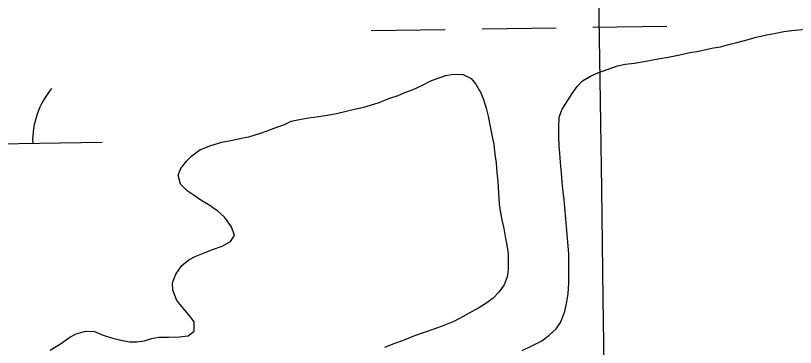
# Model space of a CAD drawing. Extents: x 3807117 to 3845308, y 337856 to 363736.
# Drawn here: x 3821683.5 to 3822020.8, y 345927.2 to 346070.5 of the extents above; entities that cross this region are included whole.
import ezdxf

# ---------------------------------------------------------------- set-up
doc = ezdxf.new("R2010")
doc.units = 0
for name, color, linetype in [('V-GRID-MAJR', 7, 'Continuous'), ('V-TOPO-SHOR', 7, 'Continuous'), ('V-WETL-SWMP', 7, 'Continuous')]:
    doc.layers.add(name, color=color, linetype=linetype)

msp = doc.modelspace()

# ---------------------------------------------------------------- linework, layer by layer
at = {"layer": 'V-GRID-MAJR'}
msp.add_spline([(3821974.84, 343440.35), (3821884.97, 349497.4), (3821795.06, 355557.53), (3821705.15, 361617.66), (3821705.1, 361620.74)], degree=3, dxfattribs=at)
at = {"layer": 'V-TOPO-SHOR'}
for points in [[(3821902.68, 345925.84), (3821906.88, 345927.93), (3821911.16, 345930.1), (3821914.22, 345932.36), (3821917.28, 345935.3), (3821919.28, 345938.02), (3821921.14, 345942.79), (3821922.02, 345946.89), (3821922.57, 345950.31), (3821922.84, 345955.17), (3821922.87, 345958.83), (3821922.84, 345963.92), (3821922.87, 345967.8), (3821922.31, 345974.27), (3821921.82, 345979.29), (3821921.47, 345982.71), (3821921.05, 345987.58), (3821920.78, 345991.08), (3821920.28, 345995.57), (3821919.92, 345998.69), (3821919.65, 346002.5), (3821919.23, 346007.06), (3821918.88, 346011.09), (3821918.68, 346014.21), (3821918.49, 346018.32), (3821918.52, 346022.35), (3821918.63, 346026.61), (3821919.88, 346030.17), (3821922.57, 346034.1), (3821924.26, 346036.9), (3821926.49, 346039.85), (3821928.72, 346042.34), (3821932.16, 346044.44), (3821935.36, 346045.79), (3821939.78, 346047.35), (3821943.83, 346048.83), (3821947.18, 346049.49), (3821951.21, 346049.92), (3821957.68, 346051.08), (3821962.25, 346051.96), (3821965.76, 346052.53), (3821970.78, 346053.63), (3821975.2, 346054.59), (3821978.24, 346055.09), (3821985.33, 346056.56), (3821988.37, 346057.07), (3821991.42, 346057.95), (3821995.46, 346058.91), (3822000.41, 346060.24), (3822003.92, 346061.28), (3822008.42, 346062.3), (3822011.69, 346062.81), (3822015.88, 346063.61), (3822019.23, 346064.04), (3822025.24, 346064.68)], [(3821819.11, 346027.72), (3821822.38, 346028.3), (3821827.1, 346029.4), (3821830.07, 346030.06), (3821834.11, 346031.02), (3821837.08, 346031.91), (3821840.82, 346033.02), (3821845.01, 346034.66), (3821849.06, 346035.99), (3821851.96, 346037.26), (3821855.54, 346038.68), (3821858.97, 346040.17), (3821863.48, 346042.49), (3821866.3, 346043.53), (3821869.58, 346044.65), (3821873.01, 346045.23), (3821877.19, 346045.04), (3821880.59, 346043.34), (3821882.63, 346040.89), (3821884.73, 346037.22), (3821885.92, 346034.25), (3821887.03, 346030.59), (3821887.91, 346027.09), (3821889.01, 346021.91), (3821889.52, 346018.94), (3821890.33, 346014.98), (3821890.75, 346010.49), (3821891.33, 346006.98), (3821891.67, 346002.72), (3821892.1, 345998.92), (3821892.44, 345993.97), (3821892.7, 345989.03), (3821893.28, 345985.37), (3821893.86, 345982.25), (3821894.67, 345978.59), (3821895.25, 345975.09), (3821895.98, 345971.44), (3821896.56, 345967.63), (3821896.61, 345964.51), (3821896.58, 345960.71), (3821896.1, 345957.75), (3821894.85, 345954.26), (3821892.62, 345951.09), (3821890.17, 345948.44), (3821887.34, 345946.49), (3821883.9, 345944.31), (3821881, 345942.74), (3821877.1, 345940.64), (3821873.05, 345938.39), (3821868.78, 345936.68), (3821864.81, 345935.19), (3821859.86, 345933.56), (3821856.12, 345932.22), (3821851.93, 345930.51), (3821847.2, 345928.72), (3821843.16, 345927.23)], [(3821698.45, 345925.97), (3821702.96, 345928.75), (3821706.93, 345931.68), (3821709.76, 345933.1), (3821713.8, 345934.21), (3821717.67, 345934.1), (3821721.46, 345932.55), (3821724.95, 345931.38), (3821729.05, 345930.36), (3821732.85, 345929.57), (3821735.96, 345929.62), (3821739.24, 345930.12), (3821742.36, 345931.09), (3821745.48, 345931.6), (3821749.74, 345931.71), (3821754.46, 345931.75), (3821758.19, 345932.25), (3821760.71, 345934.21), (3821760.75, 345938.24), (3821758.87, 345940.76), (3821755.48, 345944.82), (3821753.29, 345947.42), (3821751.58, 345952), (3821751.45, 345955.04), (3821752.78, 345958.91), (3821755.39, 345962.61), (3821758.53, 345965.02), (3821761.28, 345966.52), (3821765.55, 345968.23), (3821768.75, 345969.5), (3821772.87, 345970.91), (3821776.54, 345973.01), (3821778.23, 345975.51), (3821776.97, 345979.24), (3821773.89, 345983.53), (3821771.02, 345986.06), (3821766.78, 345988.98), (3821764.06, 345990.53), (3821760.28, 345993.07), (3821757.78, 345994.91), (3821754.92, 345997.75), (3821753.81, 346001.56), (3821754.97, 346004.51), (3821757.43, 346007.61), (3821759.81, 346009.95), (3821763.17, 346012.51), (3821767.98, 346014.44), (3821772.78, 346015.85), (3821776.59, 346016.58), (3821781.23, 346017.53), (3821784.43, 346018.19), (3821789, 346019.6), (3821792.36, 346020.71), (3821796.55, 346022.35), (3821799.53, 346023.31), (3821802.73, 346024.89), (3821807, 346025.76), (3821810.35, 346026.34), (3821814.69, 346026.99), (3821819.11, 346027.72)]]:
    msp.add_lwpolyline(points, dxfattribs=at)
at = {"layer": 'V-WETL-SWMP'}
for p, q in [((3821933.27, 346065.5), (3821965.27, 346065.98)), ((3821837.28, 346064.06), (3821869.28, 346064.54)), ((3821885.28, 346064.78), (3821917.28, 346065.26)), ((3822008.41, 346062.3), (3822011.69, 346062.81)), ((3822011.69, 346062.81), (3822015.88, 346063.61)), ((3822015.88, 346063.61), (3822019.23, 346064.04)), ((3822019.23, 346064.04), (3822025.24, 346064.68)), ((3821995.46, 346058.91), (3822000.41, 346060.24)), ((3822000.41, 346060.24), (3822003.92, 346061.27)), ((3822003.92, 346061.27), (3822008.41, 346062.3)), ((3821978.24, 346055.09), (3821985.33, 346056.56)), ((3821985.33, 346056.56), (3821988.37, 346057.07)), ((3821988.37, 346057.07), (3821991.42, 346057.95)), ((3821991.42, 346057.95), (3821995.46, 346058.91)), ((3821962.25, 346051.95), (3821965.75, 346052.53)), ((3821965.75, 346052.53), (3821970.78, 346053.63)), ((3821970.78, 346053.63), (3821975.2, 346054.59)), ((3821975.2, 346054.59), (3821978.24, 346055.09)), ((3821943.83, 346048.84), (3821947.18, 346049.49)), ((3821947.18, 346049.49), (3821951.21, 346049.92)), ((3821951.21, 346049.92), (3821957.68, 346051.08)), ((3821957.68, 346051.08), (3821962.25, 346051.95)), ((3821932.16, 346044.44), (3821935.36, 346045.79)), ((3821935.36, 346045.79), (3821939.78, 346047.35)), ((3821939.78, 346047.35), (3821943.83, 346048.84)), ((3821858.97, 346040.17), (3821863.48, 346042.49)), ((3821863.48, 346042.49), (3821866.3, 346043.53)), ((3821866.3, 346043.53), (3821869.58, 346044.65)), ((3821869.58, 346044.65), (3821873.01, 346045.23)), ((3821873.01, 346045.23), (3821877.19, 346045.04)), ((3821877.19, 346045.04), (3821880.59, 346043.34)), ((3821880.59, 346043.34), (3821882.63, 346040.89)), ((3821926.49, 346039.85), (3821928.72, 346042.34)), ((3821928.72, 346042.34), (3821932.16, 346044.44)), ((3821855.54, 346038.68), (3821858.97, 346040.17)), ((3821882.63, 346040.89), (3821884.73, 346037.22)), ((3821924.26, 346036.9), (3821926.49, 346039.85)), ((3821845.02, 346034.66), (3821849.06, 346035.99)), ((3821849.06, 346035.99), (3821851.96, 346037.26)), ((3821851.96, 346037.26), (3821855.54, 346038.68)), ((3821884.73, 346037.22), (3821885.92, 346034.25)), ((3821922.57, 346034.1), (3821924.26, 346036.9)), ((3821837.08, 346031.91), (3821840.82, 346033.02)), ((3821840.82, 346033.02), (3821845.02, 346034.66)), ((3821885.92, 346034.25), (3821887.03, 346030.59)), ((3821919.88, 346030.17), (3821922.57, 346034.1)), ((3821822.38, 346028.3), (3821827.1, 346029.4)), ((3821827.1, 346029.4), (3821830.07, 346030.06)), ((3821830.07, 346030.06), (3821834.11, 346031.02)), ((3821834.11, 346031.02), (3821837.08, 346031.91)), ((3821887.03, 346030.59), (3821887.91, 346027.09)), ((3821918.63, 346026.61), (3821919.88, 346030.17)), ((3821802.74, 346024.89), (3821807, 346025.76)), ((3821807, 346025.76), (3821810.35, 346026.34)), ((3821810.35, 346026.34), (3821814.69, 346026.99)), ((3821814.69, 346026.99), (3821819.11, 346027.72)), ((3821819.11, 346027.72), (3821822.38, 346028.3)), ((3821887.91, 346027.09), (3821889.01, 346021.91)), ((3821918.52, 346022.35), (3821918.63, 346026.61)), ((3821792.36, 346020.71), (3821796.56, 346022.35)), ((3821796.56, 346022.35), (3821799.53, 346023.31)), ((3821799.53, 346023.31), (3821802.74, 346024.89)), ((3821918.49, 346018.32), (3821918.52, 346022.35)), ((3821784.43, 346018.19), (3821789.01, 346019.6)), ((3821789.01, 346019.6), (3821792.36, 346020.71)), ((3821889.01, 346021.91), (3821889.52, 346018.94)), ((3821889.52, 346018.94), (3821890.33, 346014.98)), ((3821620.94, 346014.38), (3821720.93, 346015.88)), ((3821767.98, 346014.45), (3821772.78, 346015.85)), ((3821772.78, 346015.85), (3821776.59, 346016.58)), ((3821776.59, 346016.58), (3821781.23, 346017.53)), ((3821781.23, 346017.53), (3821784.43, 346018.19)), ((3821918.68, 346014.21), (3821918.49, 346018.32)), ((3821759.81, 346009.95), (3821763.17, 346012.51)), ((3821763.17, 346012.51), (3821767.98, 346014.45)), ((3821890.33, 346014.98), (3821890.75, 346010.49)), ((3821918.88, 346011.09), (3821918.68, 346014.21)), ((3821757.43, 346007.61), (3821759.81, 346009.95)), ((3821890.75, 346010.49), (3821891.33, 346006.98)), ((3821919.23, 346007.06), (3821918.88, 346011.09)), ((3821754.97, 346004.51), (3821757.43, 346007.61)), ((3821891.33, 346006.98), (3821891.67, 346002.72)), ((3821919.65, 346002.5), (3821919.23, 346007.06)), ((3821753.81, 346001.56), (3821754.97, 346004.51)), ((3821891.67, 346002.72), (3821892.1, 345998.92)), ((3821919.92, 345998.69), (3821919.65, 346002.5)), ((3821754.92, 345997.75), (3821753.81, 346001.56)), ((3821892.1, 345998.92), (3821892.44, 345993.97)), ((3821920.28, 345995.57), (3821919.92, 345998.69)), ((3821757.78, 345994.91), (3821754.92, 345997.75)), ((3821920.78, 345991.08), (3821920.28, 345995.57)), ((3821760.28, 345993.07), (3821757.78, 345994.91)), ((3821764.06, 345990.53), (3821760.28, 345993.07)), ((3821892.44, 345993.97), (3821892.7, 345989.03)), ((3821766.78, 345988.98), (3821764.06, 345990.53)), ((3821771.02, 345986.06), (3821766.78, 345988.98)), ((3821892.7, 345989.03), (3821893.28, 345985.37)), ((3821921.05, 345987.58), (3821920.78, 345991.08)), ((3821773.89, 345983.53), (3821771.02, 345986.06)), ((3821893.28, 345985.37), (3821893.86, 345982.25)), ((3821921.47, 345982.71), (3821921.05, 345987.58)), ((3821776.97, 345979.24), (3821773.89, 345983.53)), ((3821893.86, 345982.25), (3821894.67, 345978.59)), ((3821921.82, 345979.29), (3821921.47, 345982.71)), ((3821778.23, 345975.51), (3821776.97, 345979.24)), ((3821894.67, 345978.59), (3821895.25, 345975.09)), ((3821922.31, 345974.26), (3821921.82, 345979.29)), ((3821776.54, 345973.01), (3821778.23, 345975.51)), ((3821895.25, 345975.09), (3821895.98, 345971.44)), ((3821772.87, 345970.91), (3821776.54, 345973.01)), ((3821895.98, 345971.44), (3821896.56, 345967.63)), ((3821922.87, 345967.8), (3821922.31, 345974.26)), ((3821761.28, 345966.52), (3821765.55, 345968.23)), ((3821765.55, 345968.23), (3821768.75, 345969.5)), ((3821768.75, 345969.5), (3821772.87, 345970.91)), ((3821755.39, 345962.61), (3821758.53, 345965.02)), ((3821758.53, 345965.02), (3821761.28, 345966.52)), ((3821896.56, 345967.63), (3821896.61, 345964.51)), ((3821922.84, 345963.92), (3821922.87, 345967.8)), ((3821752.78, 345958.91), (3821755.39, 345962.61)), ((3821896.61, 345964.51), (3821896.58, 345960.71)), ((3821922.87, 345958.82), (3821922.84, 345963.92)), ((3821751.45, 345955.04), (3821752.78, 345958.91)), ((3821896.58, 345960.71), (3821896.1, 345957.75)), ((3821922.84, 345955.17), (3821922.87, 345958.82)), ((3821751.58, 345952), (3821751.45, 345955.04)), ((3821896.1, 345957.75), (3821894.85, 345954.26)), ((3821922.57, 345950.31), (3821922.84, 345955.17)), ((3821753.29, 345947.42), (3821751.58, 345952)), ((3821894.85, 345954.26), (3821892.62, 345951.09)), ((3821890.17, 345948.44), (3821887.34, 345946.49)), ((3821892.62, 345951.09), (3821890.17, 345948.44)), ((3821922.01, 345946.89), (3821922.57, 345950.31)), ((3821755.48, 345944.82), (3821753.29, 345947.42)), ((3821758.86, 345940.76), (3821755.48, 345944.82)), ((3821887.34, 345946.49), (3821883.9, 345944.31)), ((3821921.15, 345942.79), (3821922.01, 345946.89)), ((3821881, 345942.74), (3821877.1, 345940.64)), ((3821883.9, 345944.31), (3821881, 345942.74)), ((3821919.28, 345938.02), (3821921.15, 345942.79)), ((3821760.75, 345938.24), (3821758.86, 345940.76)), ((3821760.71, 345934.21), (3821760.75, 345938.24)), ((3821873.05, 345938.39), (3821868.78, 345936.68)), ((3821877.1, 345940.64), (3821873.05, 345938.39)), ((3821917.28, 345935.3), (3821919.28, 345938.02)), ((3821864.82, 345935.19), (3821859.86, 345933.56)), ((3821868.78, 345936.68), (3821864.82, 345935.19)), ((3821914.22, 345932.36), (3821917.28, 345935.3)), ((3821702.96, 345928.75), (3821706.93, 345931.68)), ((3821706.93, 345931.68), (3821709.76, 345933.1)), ((3821709.76, 345933.1), (3821713.8, 345934.21)), ((3821713.8, 345934.21), (3821717.67, 345934.1)), ((3821717.67, 345934.1), (3821721.46, 345932.55)), ((3821721.46, 345932.55), (3821724.95, 345931.38)), ((3821724.95, 345931.38), (3821729.05, 345930.36)), ((3821739.24, 345930.12), (3821742.36, 345931.09)), ((3821742.36, 345931.09), (3821745.48, 345931.59)), ((3821745.48, 345931.59), (3821749.74, 345931.71)), ((3821749.74, 345931.71), (3821754.46, 345931.75)), ((3821754.46, 345931.75), (3821758.19, 345932.25)), ((3821758.19, 345932.25), (3821760.71, 345934.21)), ((3821856.12, 345932.22), (3821851.93, 345930.5)), ((3821859.86, 345933.56), (3821856.12, 345932.22)), ((3821911.16, 345930.1), (3821914.22, 345932.36)), ((3821698.45, 345925.97), (3821702.96, 345928.75)), ((3821729.05, 345930.36), (3821732.85, 345929.57)), ((3821732.85, 345929.57), (3821735.96, 345929.62)), ((3821735.96, 345929.62), (3821739.24, 345930.12)), ((3821847.2, 345928.72), (3821843.16, 345927.23)), ((3821851.93, 345930.5), (3821847.2, 345928.72)), ((3821902.68, 345925.84), (3821906.88, 345927.93)), ((3821906.88, 345927.93), (3821911.16, 345930.1))]:
    msp.add_line(p, q, dxfattribs=at)
msp.add_arc((3821726.16, 346016.43), 35.25, 140.0865, 181.6302, dxfattribs=at)

doc.saveas('drawing.dxf')
